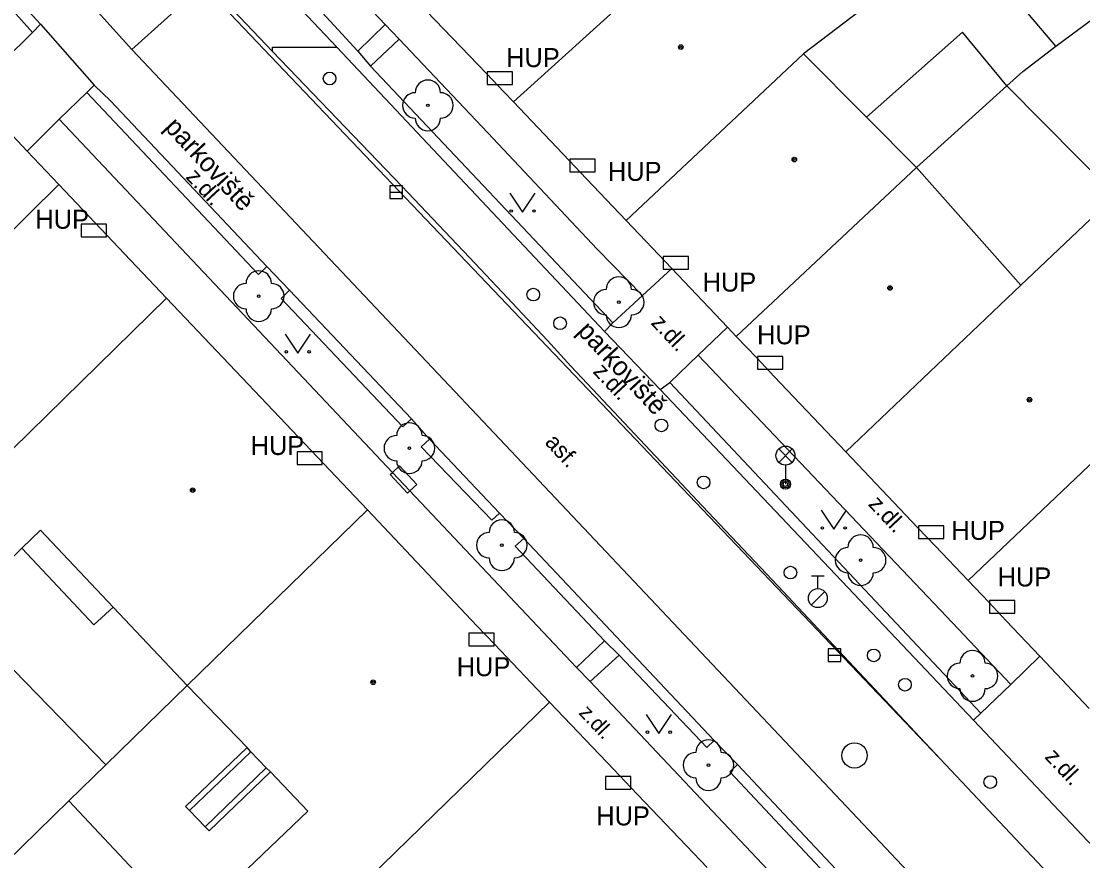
# Model space of a CAD drawing. Extents: x -596229 to -595156, y -1161237 to -1159376.
# Drawn here: x -596067.45 to -596025.53, y -1160520.58 to -1160487.44 of the extents above; entities that cross this region are included whole.
import ezdxf

# ---------------------------------------------------------------- set-up
doc = ezdxf.new("R2010")
doc.units = 0
for name, color, linetype in [('DOP - rozhrani ploch obecne', 7, 'Continuous'), ('Level 22', 7, 'Continuous'), ('Level 24', 7, 'Continuous'), ('Level 27', 7, 'Continuous'), ('Level 28', 7, 'Continuous'), ('Level 33', 7, 'Continuous'), ('Level 36', 7, 'Continuous'), ('Level 39', 7, 'Continuous'), ('slaboproud - povrch.  znaky a tel. budka skut. velikost', 7, 'Continuous'), ('Specificka linie pasportu komunikaci', 7, 'Continuous'), ('TM - budovy zdene_ betonove - VP', 7, 'Continuous'), ('TM - chodniky - VP', 7, 'Continuous'), ('TM - komunikace - VP', 7, 'Continuous'), ('TM - letecke snimky - pomocna linie', 7, 'Continuous'), ('TM - popis objektu', 7, 'Continuous'), ('TM - popis povrchu', 7, 'Continuous'), ('TM - poznamka', 7, 'Continuous'), ('TM - rozhrani ploch obecne - VP', 7, 'Continuous')]:
    doc.layers.add(name, color=color, linetype=linetype)

msp = doc.modelspace()

# ---------------------------------------------------------------- linework, layer by layer
at = {"layer": 'DOP - rozhrani ploch obecne'}
for points in [[(-596026.59, -1160488.43), (-596008.04, -1160474.71)], [(-596026.59, -1160488.43), (-596029.2, -1160485.35)], [(-596027.9, -1160489.42), (-596026.59, -1160488.43)], [(-596027.9, -1160489.42), (-596028.53, -1160489.99)], [(-596028.53, -1160489.99), (-596032.1, -1160493.21)], [(-596064.11, -1160516.79), (-596060.89, -1160513.66)], [(-596065.57, -1160518.21), (-596064.11, -1160516.79)], [(-596068.67, -1160521.24), (-596065.57, -1160518.21)], [(-596065.57, -1160518.21), (-596062.18, -1160521.81)]]:
    msp.add_lwpolyline(points, dxfattribs=at)
at = {"layer": 'Level 22'}
for centre in [(-596051.39, -1160490.76), (-596058.07, -1160498.29), (-596043.85, -1160498.53), (-596052.12, -1160504.29), (-596048.47, -1160508.12), (-596034.3, -1160508.71), (-596029.88, -1160513.28), (-596040.31, -1160516.8)]:
    msp.add_circle(centre, 0.05, dxfattribs=at)
for centre, start, end in [((-596051.39, -1160490.26), 0, 180), ((-596051.89, -1160490.76), 90, 270), ((-596050.89, -1160490.76), 270, 90), ((-596051.39, -1160491.26), 180, 0), ((-596058.07, -1160497.79), 0, 180), ((-596043.85, -1160498.03), 0, 180), ((-596058.57, -1160498.29), 90, 270), ((-596057.57, -1160498.29), 270, 90), ((-596044.35, -1160498.53), 90, 270), ((-596043.35, -1160498.53), 270, 90), ((-596058.07, -1160498.79), 180, 0), ((-596043.85, -1160499.03), 180, 0), ((-596052.12, -1160503.79), 0, 180), ((-596052.62, -1160504.29), 90, 270), ((-596051.62, -1160504.29), 270, 90), ((-596052.12, -1160504.79), 180, 0), ((-596048.47, -1160507.62), 0, 180), ((-596048.97, -1160508.12), 90, 270), ((-596047.97, -1160508.12), 270, 90), ((-596034.3, -1160508.21), 0, 180), ((-596034.8, -1160508.71), 90, 270), ((-596033.8, -1160508.71), 270, 90), ((-596048.47, -1160508.62), 180, 0), ((-596034.3, -1160509.21), 180, 0), ((-596029.88, -1160512.78), 0, 180), ((-596030.38, -1160513.28), 90, 270), ((-596029.38, -1160513.28), 270, 90), ((-596029.88, -1160513.78), 180, 0), ((-596040.31, -1160516.3), 0, 180), ((-596040.81, -1160516.8), 90, 270), ((-596039.81, -1160516.8), 270, 90), ((-596040.31, -1160517.3), 180, 0)]:
    msp.add_arc(centre, 0.5, start, end, dxfattribs=at)
at = {"layer": 'Level 24'}
for points in [[(-596049.048, -1160489.939), (-596048.048, -1160489.939), (-596048.048, -1160489.439), (-596049.048, -1160489.439)], [(-596045.778, -1160493.379), (-596044.778, -1160493.379), (-596044.778, -1160492.879), (-596045.778, -1160492.879)], [(-596065.078, -1160495.949), (-596064.078, -1160495.949), (-596064.078, -1160495.449), (-596065.078, -1160495.449)], [(-596042.098, -1160497.229), (-596041.098, -1160497.229), (-596041.098, -1160496.729), (-596042.098, -1160496.729)], [(-596038.368, -1160501.169), (-596037.368, -1160501.169), (-596037.368, -1160500.669), (-596038.368, -1160500.669)], [(-596056.558, -1160504.929), (-596055.558, -1160504.929), (-596055.558, -1160504.429), (-596056.558, -1160504.429)], [(-596032.008, -1160507.859), (-596031.008, -1160507.859), (-596031.008, -1160507.359), (-596032.008, -1160507.359)], [(-596029.208, -1160510.809), (-596028.208, -1160510.809), (-596028.208, -1160510.309), (-596029.208, -1160510.309)], [(-596049.768, -1160512.089), (-596048.768, -1160512.089), (-596048.768, -1160511.589), (-596049.768, -1160511.589)], [(-596044.378, -1160517.749), (-596043.378, -1160517.749), (-596043.378, -1160517.249), (-596044.378, -1160517.249)]]:
    msp.add_lwpolyline(points, close=True, dxfattribs=at)
at = {"layer": 'Level 27'}
for p, q in [((-596052.89, -1160494.19), (-596052.39, -1160494.19)), ((-596035.58, -1160512.46), (-596035.08, -1160512.46))]:
    msp.add_line(p, q, dxfattribs=at)
for points in [[(-596052.89, -1160494.44), (-596052.39, -1160494.44), (-596052.39, -1160493.94), (-596052.89, -1160493.94)], [(-596035.58, -1160512.71), (-596035.08, -1160512.71), (-596035.08, -1160512.21), (-596035.58, -1160512.21)]]:
    msp.add_lwpolyline(points, close=True, dxfattribs=at)
msp.add_circle((-596034.54, -1160516.42), 0.5, dxfattribs=at)
at = {"layer": 'Level 28'}
for p, q in [((-596036.24, -1160509.335), (-596035.74, -1160509.335)), ((-596035.99, -1160509.835), (-596035.99, -1160509.335)), ((-596036.248, -1160510.482), (-596035.718, -1160509.952))]:
    msp.add_line(p, q, dxfattribs=at)
for centre, radius in [((-596055.27, -1160489.7), 0.25), ((-596047.23, -1160498.23), 0.25), ((-596046.17, -1160499.36), 0.25), ((-596042.17, -1160503.39), 0.25), ((-596040.5, -1160505.64), 0.25), ((-596037.07, -1160509.2), 0.25), ((-596035.99, -1160510.21), 0.375), ((-596033.78, -1160512.47), 0.25), ((-596032.55, -1160513.63), 0.25), ((-596029.18, -1160517.47), 0.25)]:
    msp.add_circle(centre, radius, dxfattribs=at)
at = {"layer": 'Level 33'}
for p, q in [((-596037.535, -1160504.85), (-596037.005, -1160504.32)), ((-596037.535, -1160504.32), (-596037.005, -1160504.85)), ((-596037.27, -1160504.96), (-596037.27, -1160505.71))]:
    msp.add_line(p, q, dxfattribs=at)
for centre, radius in [((-596037.27, -1160504.585), 0.375), ((-596037.27, -1160505.71), 0.2), ((-596037.27, -1160505.71), 0.145), ((-596037.27, -1160505.71), 0.0876)]:
    msp.add_circle(centre, radius, dxfattribs=at)
at = {"layer": 'Level 36'}
for points in [[(-596048.15, -1160494.23), (-596047.65, -1160494.98), (-596047.15, -1160494.23)], [(-596057.03, -1160499.79), (-596056.53, -1160500.54), (-596056.03, -1160499.79)], [(-596035.86, -1160506.74), (-596035.36, -1160507.49), (-596034.86, -1160506.74)], [(-596042.77, -1160514.8), (-596042.27, -1160515.55), (-596041.77, -1160514.8)]]:
    msp.add_lwpolyline(points, dxfattribs=at)
for centre in [(-596048.1, -1160494.93), (-596047.201, -1160494.93), (-596056.98, -1160500.49), (-596056.081, -1160500.49), (-596035.81, -1160507.44), (-596034.911, -1160507.44), (-596042.72, -1160515.5), (-596041.821, -1160515.5)]:
    msp.add_circle(centre, 0.05, dxfattribs=at)
at = {"layer": 'Level 39'}
for centre, radius in [((-596041.4, -1160488.46), 0.09), ((-596041.4, -1160488.46), 0.0398), ((-596036.92, -1160492.9), 0.09), ((-596036.92, -1160492.9), 0.0398), ((-596033.14, -1160497.97), 0.09), ((-596033.14, -1160497.97), 0.0398), ((-596027.63, -1160502.38), 0.09), ((-596027.63, -1160502.38), 0.0398), ((-596060.68, -1160505.95), 0.09), ((-596060.68, -1160505.95), 0.0398), ((-596053.55, -1160513.53), 0.09), ((-596053.55, -1160513.53), 0.0398)]:
    msp.add_circle(centre, radius, dxfattribs=at)
at = {"layer": 'slaboproud - povrch.  znaky a tel. budka skut. velikost'}
for points in [[(-596052.79, -1160505.25), (-596052.51, -1160504.99), (-596051.83, -1160505.72), (-596052.1, -1160505.98)], [(-596052.88, -1160505.33), (-596052.79, -1160505.25)], [(-596052.1, -1160505.98), (-596052.19, -1160506.06), (-596052.88, -1160505.33)]]:
    msp.add_lwpolyline(points, dxfattribs=at)
at = {"layer": 'Specificka linie pasportu komunikaci'}
for points in [[(-596064.76, -1160460.97), (-596065.04, -1160462.56), (-596066.81, -1160472.49), (-596066.92, -1160473.4), (-596066.95, -1160474.32), (-596066.9, -1160475.23), (-596066.78, -1160476.14), (-596066.62, -1160476.84), (-596066.32, -1160477.76), (-596065.94, -1160478.65), (-596065.5, -1160479.51), (-596064.98, -1160480.32), (-596064.65, -1160480.78), (-596060.19, -1160485.79), (-596060.11, -1160485.91), (-596057.52, -1160488.64)], [(-596063.08, -1160488.56), (-596060.26, -1160486.01)], [(-596057.52, -1160488.64), (-596057.52, -1160488.46), (-596054.99, -1160488.46)], [(-596052.42, -1160493.95), (-596057.52, -1160488.64)], [(-596030.95, -1160516.77), (-596037.57, -1160509.73), (-596040.54, -1160506.58), (-596044.67, -1160502.2), (-596045.74, -1160501.06), (-596046.66, -1160500.04), (-596048.46, -1160498.13), (-596049.75, -1160496.77), (-596052.42, -1160493.95)]]:
    msp.add_lwpolyline(points, dxfattribs=at)
at = {"layer": 'TM - budovy zdene_ betonove - VP'}
for points in [[(-596048.01, -1160490.62), (-596041.31, -1160484.55)], [(-596048.01, -1160490.62), (-596048.39, -1160490.23), (-596049.08, -1160489.5), (-596052.46, -1160485.98)], [(-596033.32, -1160486.25), (-596036.55, -1160488.72)], [(-596036.55, -1160488.72), (-596043.56, -1160495.3)], [(-596036.55, -1160488.72), (-596034.07, -1160491.22)], [(-596069.39, -1160490.27), (-596067.22, -1160492.57)], [(-596043.56, -1160495.3), (-596045.12, -1160493.66), (-596045.81, -1160492.94), (-596048.01, -1160490.62)], [(-596034.07, -1160491.22), (-596032.1, -1160493.21)], [(-596067.22, -1160492.57), (-596065.96, -1160493.89)], [(-596032.1, -1160493.21), (-596039.21, -1160499.88)], [(-596032.1, -1160493.21), (-596027.97, -1160497.86)], [(-596073.13, -1160500.95), (-596065.96, -1160493.89)], [(-596065.96, -1160493.89), (-596061.71, -1160498.37)], [(-596027.97, -1160497.86), (-596024.24, -1160494.32)], [(-596041.76, -1160497.2), (-596043.56, -1160495.3)], [(-596039.56, -1160499.52), (-596041.76, -1160497.2)], [(-596027.97, -1160497.86), (-596034.89, -1160504.43)], [(-596071.85, -1160508.29), (-596061.71, -1160498.37)], [(-596061.71, -1160498.37), (-596053.77, -1160506.73)], [(-596039.21, -1160499.88), (-596039.56, -1160499.52)], [(-596034.89, -1160504.43), (-596037.71, -1160501.46), (-596038.4, -1160500.73), (-596039.21, -1160499.88)], [(-596022.89, -1160502.71), (-596030.05, -1160509.52)], [(-596030.05, -1160509.52), (-596031.35, -1160508.15), (-596032.04, -1160507.43), (-596034.89, -1160504.43)], [(-596060.89, -1160513.66), (-596053.77, -1160506.73)], [(-596053.77, -1160506.73), (-596049.45, -1160511.3), (-596048.76, -1160512.03), (-596046.59, -1160514.32)], [(-596066.69, -1160507.53), (-596067.43, -1160508.24)], [(-596063.82, -1160510.57), (-596066.69, -1160507.53)], [(-596067.43, -1160508.24), (-596069.76, -1160510.51)], [(-596027.22, -1160512.5), (-596028.55, -1160511.1), (-596029.24, -1160510.37), (-596030.05, -1160509.52)], [(-596060.89, -1160513.66), (-596063.82, -1160510.57)], [(-596025.27, -1160514.56), (-596027.22, -1160512.5)], [(-596058.53, -1160516.11), (-596060.89, -1160513.66)], [(-596046.59, -1160514.32), (-596055.72, -1160523.21)], [(-596046.59, -1160514.32), (-596044.05, -1160516.97), (-596043.37, -1160517.69), (-596040.36, -1160520.84)], [(-596058.38, -1160516.27), (-596058.53, -1160516.11)], [(-596057.77, -1160516.91), (-596058.38, -1160516.27)], [(-596057.61, -1160517.07), (-596057.77, -1160516.91)], [(-596056.13, -1160518.62), (-596057.61, -1160517.07)], [(-596060.9, -1160523.17), (-596056.13, -1160518.62)]]:
    msp.add_lwpolyline(points, dxfattribs=at)
at = {"layer": 'TM - chodniky - VP'}
for points in [[(-596062.73, -1160472.02), (-596063.01, -1160473.96), (-596063.15, -1160475.15), (-596063.12, -1160476.14), (-596062.88, -1160476.94), (-596062.34, -1160477.79), (-596053.07, -1160487.57)], [(-596066.69, -1160487.55), (-596067, -1160487.89)], [(-596053.07, -1160487.57), (-596052.52, -1160488.15)], [(-596067, -1160487.89), (-596068.14, -1160489)], [(-596052.52, -1160488.15), (-596049.02, -1160491.85), (-596044.71, -1160496.43), (-596042.92, -1160498.27)], [(-596064.57, -1160489.96), (-596064.86, -1160490.25)], [(-596064.86, -1160490.25), (-596065.95, -1160491.3)], [(-596065.95, -1160491.3), (-596052.79, -1160505.25)], [(-596044.08, -1160499.34), (-596042.92, -1160498.27)], [(-596044.41, -1160499.68), (-596044.08, -1160499.34)], [(-596041.84, -1160501.7), (-596040.71, -1160500.62)], [(-596040.71, -1160500.62), (-596031.14, -1160510.68)], [(-596042.21, -1160501.97), (-596041.84, -1160501.7)], [(-596052.79, -1160505.25), (-596052.1, -1160505.98)], [(-596052.1, -1160505.98), (-596045.52, -1160512.95)], [(-596028.37, -1160513.62), (-596031.14, -1160510.68)], [(-596045.52, -1160512.95), (-596044.98, -1160513.5)], [(-596044.98, -1160513.5), (-596028.31, -1160531.16)], [(-596029.55, -1160514.75), (-596028.37, -1160513.62)], [(-596029.84, -1160515.03), (-596029.55, -1160514.75)]]:
    msp.add_lwpolyline(points, dxfattribs=at)
at = {"layer": 'TM - komunikace - VP'}
for points in [[(-596072.78, -1160479.82), (-596072.56, -1160480.26), (-596071.87, -1160481.46), (-596070.93, -1160482.76), (-596069.72, -1160484.26), (-596066.69, -1160487.55)], [(-596054.99, -1160488.46), (-596058.89, -1160484.32)], [(-596066.69, -1160487.55), (-596064.57, -1160489.96)], [(-596044.41, -1160499.68), (-596054.99, -1160488.46)], [(-596064.57, -1160489.96), (-596063.92, -1160490.58), (-596057.75, -1160497.12)], [(-596057.75, -1160497.12), (-596056.86, -1160498.06)], [(-596056.86, -1160498.06), (-596052.04, -1160503.13)], [(-596042.21, -1160501.97), (-596044.41, -1160499.68)], [(-596032.66, -1160512.05), (-596042.21, -1160501.97)], [(-596052.04, -1160503.13), (-596051.33, -1160503.93)], [(-596051.33, -1160503.93), (-596048.56, -1160506.85)], [(-596048.56, -1160506.85), (-596047.6, -1160507.85)], [(-596047.6, -1160507.85), (-596040.08, -1160515.83)], [(-596029.84, -1160515.03), (-596032.66, -1160512.05)], [(-596024.65, -1160520.51), (-596029.84, -1160515.03)], [(-596040.08, -1160515.83), (-596039.16, -1160516.78)], [(-596039.16, -1160516.78), (-596033.84, -1160522.43)]]:
    msp.add_lwpolyline(points, dxfattribs=at)
at = {"layer": 'TM - letecke snimky - pomocna linie'}
for points in [[(-596028.53, -1160489.99), (-596030.28, -1160487.87), (-596034.07, -1160491.22)], [(-596024.24, -1160494.32), (-596028.53, -1160489.99)], [(-596064.11, -1160516.79), (-596070, -1160510.74)]]:
    msp.add_lwpolyline(points, dxfattribs=at)
at = {"layer": 'TM - rozhrani ploch obecne - VP'}
for points in [[(-596054.15, -1160488.62), (-596062.9, -1160479.14), (-596063.52, -1160478.23), (-596064.06, -1160477.12), (-596064.39, -1160475.9), (-596064.56, -1160474.98), (-596064.62, -1160474.1), (-596064.24, -1160471.76)], [(-596073.21, -1160479.89), (-596073.11, -1160480.07), (-596072.44, -1160481.29), (-596071.83, -1160482.27), (-596071.11, -1160483.25), (-596070.09, -1160484.44), (-596067, -1160487.89)], [(-596063.08, -1160488.56), (-596067.62, -1160483.52), (-596069.34, -1160481.55), (-596070.44, -1160480)], [(-596030.95, -1160516.77), (-596060.26, -1160486.01)], [(-596053.07, -1160487.57), (-596054.15, -1160488.62)], [(-596053.65, -1160489.21), (-596052.52, -1160488.15)], [(-596031.1, -1160522.41), (-596050.98, -1160501.36), (-596063.08, -1160488.56)], [(-596054.15, -1160488.62), (-596053.65, -1160489.21)], [(-596044.08, -1160499.34), (-596053.65, -1160489.21)], [(-596064.86, -1160490.25), (-596058.08, -1160497.43), (-596057.75, -1160497.12)], [(-596065.95, -1160491.3), (-596067.22, -1160492.57)], [(-596042.92, -1160498.27), (-596041.76, -1160497.2)], [(-596056.86, -1160498.06), (-596057.19, -1160498.38), (-596052.38, -1160503.45), (-596052.04, -1160503.13)], [(-596039.56, -1160499.52), (-596040.71, -1160500.62)], [(-596041.84, -1160501.7), (-596029.55, -1160514.75)], [(-596051.33, -1160503.93), (-596051.65, -1160504.24), (-596048.86, -1160507.13), (-596048.56, -1160506.85)], [(-596047.6, -1160507.85), (-596047.94, -1160508.16), (-596044.42, -1160511.89)], [(-596067.43, -1160508.24), (-596064.58, -1160511.26), (-596063.82, -1160510.57)], [(-596044.42, -1160511.89), (-596045.52, -1160512.95)], [(-596044.42, -1160511.89), (-596043.84, -1160512.46)], [(-596043.84, -1160512.46), (-596044.98, -1160513.5)], [(-596043.84, -1160512.46), (-596040.38, -1160516.11), (-596040.08, -1160515.83)], [(-596028.37, -1160513.62), (-596027.22, -1160512.5)], [(-596058.53, -1160516.11), (-596060.96, -1160518.43), (-596060.81, -1160518.59)], [(-596058.38, -1160516.27), (-596060.81, -1160518.59)], [(-596057.77, -1160516.91), (-596060.19, -1160519.23)], [(-596039.16, -1160516.78), (-596039.47, -1160517.07), (-596030.56, -1160526.55), (-596030.24, -1160526.24)], [(-596019.88, -1160528.53), (-596030.95, -1160516.77)], [(-596060.19, -1160519.23), (-596060.03, -1160519.39), (-596057.61, -1160517.07)], [(-596060.81, -1160518.59), (-596060.19, -1160519.23)]]:
    msp.add_lwpolyline(points, dxfattribs=at)

# ---------------------------------------------------------------- texts
at = {"layer": 'TM - popis objektu'}
for p in [(-596048.3, -1160489.25), (-596044.28, -1160493.74), (-596066.89, -1160495.63), (-596040.54, -1160498.11), (-596038.39, -1160500.19), (-596058.39, -1160504.56), (-596030.72, -1160507.91), (-596028.89, -1160509.75), (-596050.25, -1160513.29), (-596044.74, -1160519.18)]:
    msp.add_text('HUP', height=0.75, dxfattribs=at).set_placement(p)
at = {"layer": 'TM - popis povrchu'}
for s, height, rotation, p in [('z.dl.', 0.65, 312.9202, (-596060.98, -1160493.61)), ('z.dl.', 0.65, 313.2189, (-596042.61, -1160499.37)), ('z.dl.', 0.65, 312.9202, (-596044.9, -1160501.29)), ('asf.', 0.65, 312.9202, (-596046.8, -1160504.09)), ('z.dl.', 0.65, 313.2189, (-596034.029, -1160506.526)), ('z.dl.', 0.6, 313.2189, (-596045.46, -1160514.76)), ('z.dl.', 0.65, 313.2189, (-596027.06, -1160516.5))]:
    msp.add_text(s, height=height, rotation=rotation, dxfattribs=at).set_placement(p)
at = {"layer": 'TM - poznamka'}
for p in [(-596061.83, -1160491.65), (-596045.53, -1160499.7)]:
    msp.add_text('parkoviště', height=0.75, rotation=312.9202, dxfattribs=at).set_placement(p)

doc.saveas('drawing.dxf')
